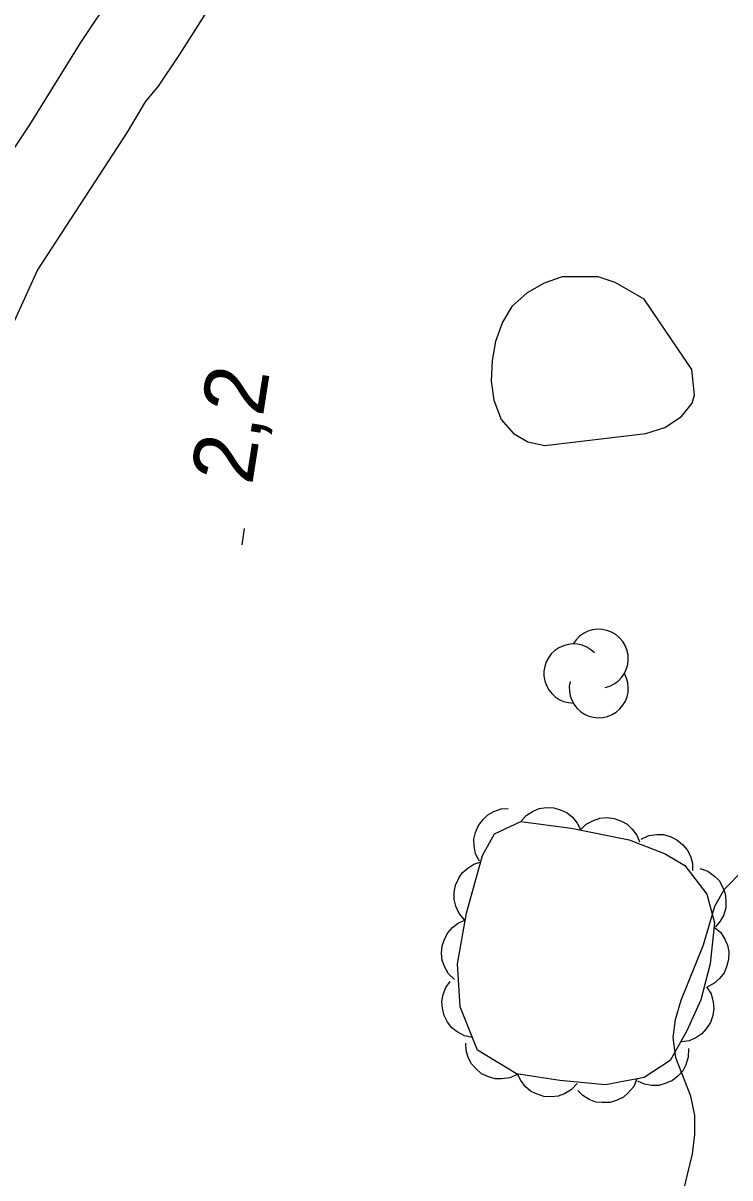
# Model space of a CAD drawing. Extents: x 282461 to 284471, y 5554090 to 5557646.
# Drawn here: x 283275.7 to 283309.8, y 5554991.1 to 5555047 of the extents above; entities that cross this region are included whole.
import ezdxf

# ---------------------------------------------------------------- set-up
doc = ezdxf.new("R2010")
doc.units = 0
for name, color, linetype in [('Niveau 2', 7, 'Continuous'), ('Niveau 3', 7, 'Continuous'), ('Niveau 44', 7, 'Continuous')]:
    doc.layers.add(name, color=color, linetype=linetype)

msp = doc.modelspace()

# ---------------------------------------------------------------- linework, layer by layer
at = {"layer": 'Niveau 2'}
for points in [[(283274.93, 5555040.41), (283276.01, 5555042.04), (283278.46, 5555046.01), (283281.65, 5555050.79)], [(283285.22, 5555048.57), (283283.22, 5555045.41), (283282.2, 5555043.9), (283281.57, 5555043.14), (283280.71, 5555041.68), (283276.38, 5555035.03), (283274.46, 5555030.83)], [(283307.99, 5555030.21), (283305.68, 5555033.61), (283304.28, 5555034.41), (283303.46, 5555034.69), (283301.72, 5555034.68), (283300.85, 5555034.38), (283300.04, 5555033.91), (283299.29, 5555033.26), (283298.84, 5555032.5), (283298.5, 5555031.57), (283298.34, 5555030.64), (283298.29, 5555029.65), (283298.42, 5555028.73), (283298.78, 5555027.8), (283299.37, 5555027.11), (283300.07, 5555026.71), (283300.88, 5555026.54), (283305.76, 5555027.11), (283306.68, 5555027.41), (283307.49, 5555027.94), (283308.01, 5555028.58), (283308.12, 5555028.99), (283307.99, 5555030.21)], [(283307.37, 5554989.57), (283308.03, 5554992.31), (283308.14, 5554993.24), (283308.13, 5554994.16), (283307.94, 5554995.09), (283307.22, 5554996.94), (283307.09, 5554997.93), (283307.2, 5554998.8), (283307.48, 5554999.73), (283308.55, 5555002.41), (283309.11, 5555004.27), (283309.57, 5555005.09), (283311.35, 5555006.91)]]:
    msp.add_lwpolyline(points, dxfattribs=at)
at = {"layer": 'Niveau 3'}
msp.add_line((283286.26, 5555021.74), (283286.38, 5555022.53), dxfattribs=at)
at = {"layer": 'Niveau 44'}
for points in [[(283297.73, 5555006.44), (283297.54, 5555006.8), (283297.47, 5555007.19), (283297.45, 5555007.51), (283297.53, 5555007.84), (283297.68, 5555008.17), (283297.91, 5555008.46), (283298.13, 5555008.69), (283298.43, 5555008.85), (283298.77, 5555008.97), (283299.12, 5555009)], [(283299.72, 5555008.36), (283299.99, 5555008.66), (283300.33, 5555008.87), (283300.62, 5555009), (283300.96, 5555009.04), (283301.32, 5555009.03), (283301.67, 5555008.92), (283301.96, 5555008.79), (283302.22, 5555008.57), (283302.45, 5555008.29), (283302.61, 5555007.98)], [(283299.72, 5555008.36), (283302.16, 5555008.04), (283304.96, 5555007.48), (283306.71, 5555006.8), (283307.65, 5555006.23), (283308.71, 5555004.85), (283309.08, 5555003.46), (283308.87, 5555001.48), (283308.42, 5554999.74), (283307.74, 5554998.22), (283306.95, 5554996.82), (283305.68, 5554996), (283303.82, 5554995.63), (283301.61, 5554995.84), (283299.52, 5554996.17), (283297.64, 5554997.31), (283296.8, 5554999.4), (283296.66, 5555001.48), (283297.1, 5555003.93), (283297.88, 5555006.72), (283298.45, 5555007.77), (283299.72, 5555008.36)], [(283302.6, 5555007.95), (283302.89, 5555008.24), (283303.24, 5555008.42), (283303.54, 5555008.53), (283303.88, 5555008.55), (283304.24, 5555008.51), (283304.59, 5555008.38), (283304.87, 5555008.23), (283305.11, 5555007.99), (283305.33, 5555007.7), (283305.46, 5555007.38)], [(283305.54, 5555007.51), (283305.91, 5555007.68), (283306.3, 5555007.73), (283306.62, 5555007.73), (283306.95, 5555007.64), (283307.27, 5555007.48), (283307.55, 5555007.23), (283307.77, 5555007), (283307.92, 5555006.69), (283308.02, 5555006.35), (283308.03, 5555006)], [(283297.01, 5555003.61), (283296.75, 5555003.92), (283296.59, 5555004.28), (283296.5, 5555004.59), (283296.51, 5555004.93), (283296.57, 5555005.28), (283296.73, 5555005.62), (283296.9, 5555005.89), (283297.16, 5555006.11), (283297.46, 5555006.3), (283297.79, 5555006.41)], [(283308.38, 5555006.1), (283308.76, 5555005.97), (283309.08, 5555005.73), (283309.31, 5555005.51), (283309.48, 5555005.21), (283309.6, 5555004.88), (283309.64, 5555004.51), (283309.63, 5555004.19), (283309.53, 5555003.86), (283309.36, 5555003.55), (283309.13, 5555003.28)], [(283296.53, 5555000.73), (283296.24, 5555001.01), (283296.04, 5555001.36), (283295.93, 5555001.66), (283295.9, 5555002), (283295.93, 5555002.36), (283296.06, 5555002.71), (283296.2, 5555002.99), (283296.43, 5555003.24), (283296.72, 5555003.46), (283297.04, 5555003.6)], [(283309.06, 5555003.28), (283309.37, 5555003.02), (283309.59, 5555002.68), (283309.72, 5555002.39), (283309.78, 5555002.06), (283309.77, 5555001.7), (283309.67, 5555001.34), (283309.55, 5555001.05), (283309.33, 5555000.78), (283309.06, 5555000.54), (283308.75, 5555000.38)], [(283297.39, 5554997.93), (283297, 5554998.01), (283296.65, 5554998.2), (283296.39, 5554998.39), (283296.19, 5554998.67), (283296.03, 5554998.99), (283295.95, 5554999.35), (283295.91, 5554999.67), (283295.98, 5555000), (283296.11, 5555000.34), (283296.31, 5555000.63)], [(283308.7, 5555000.37), (283308.92, 5555000.03), (283309.02, 5554999.64), (283309.06, 5554999.33), (283309, 5554998.99), (283308.89, 5554998.65), (283308.68, 5554998.34), (283308.48, 5554998.1), (283308.19, 5554997.91), (283307.86, 5554997.77), (283307.51, 5554997.71)], [(283299.56, 5554996.14), (283299.2, 5554995.97), (283298.8, 5554995.92), (283298.48, 5554995.92), (283298.16, 5554996.02), (283297.83, 5554996.17), (283297.55, 5554996.42), (283297.34, 5554996.65), (283297.19, 5554996.96), (283297.09, 5554997.3), (283297.07, 5554997.65)], [(283307.83, 5554997.39), (283307.82, 5554996.98), (283307.7, 5554996.61), (283307.56, 5554996.32), (283307.33, 5554996.07), (283307.05, 5554995.85), (283306.71, 5554995.7), (283306.4, 5554995.61), (283306.06, 5554995.61), (283305.71, 5554995.67), (283305.38, 5554995.81)], [(283302.45, 5554995.71), (283302.17, 5554995.41), (283301.83, 5554995.21), (283301.53, 5554995.09), (283301.19, 5554995.06), (283300.84, 5554995.08), (283300.48, 5554995.2), (283300.2, 5554995.33), (283299.94, 5554995.56), (283299.72, 5554995.85), (283299.57, 5554996.16)], [(283305.33, 5554995.93), (283305.18, 5554995.56), (283304.92, 5554995.25), (283304.69, 5554995.04), (283304.38, 5554994.89), (283304.04, 5554994.79), (283303.66, 5554994.78), (283303.35, 5554994.8), (283303.03, 5554994.93), (283302.73, 5554995.12), (283302.48, 5554995.36)]]:
    msp.add_lwpolyline(points, dxfattribs=at)
for centre, start, end in [((283303.494, 5555016.232), 282.2692, 149.7263), ((283302.267, 5555015.518), 44.1154, 269.804), ((283303.494, 5555014.805), 166.9369, 29.6212)]:
    msp.add_arc(centre, 1.427, start, end, dxfattribs=at)

# ---------------------------------------------------------------- texts
at = {"layer": 'Niveau 3'}
msp.add_text('2,2  ', height=3, rotation=81.0957, dxfattribs=at).set_placement((283286.74, 5555024.58))

doc.saveas('drawing.dxf')
